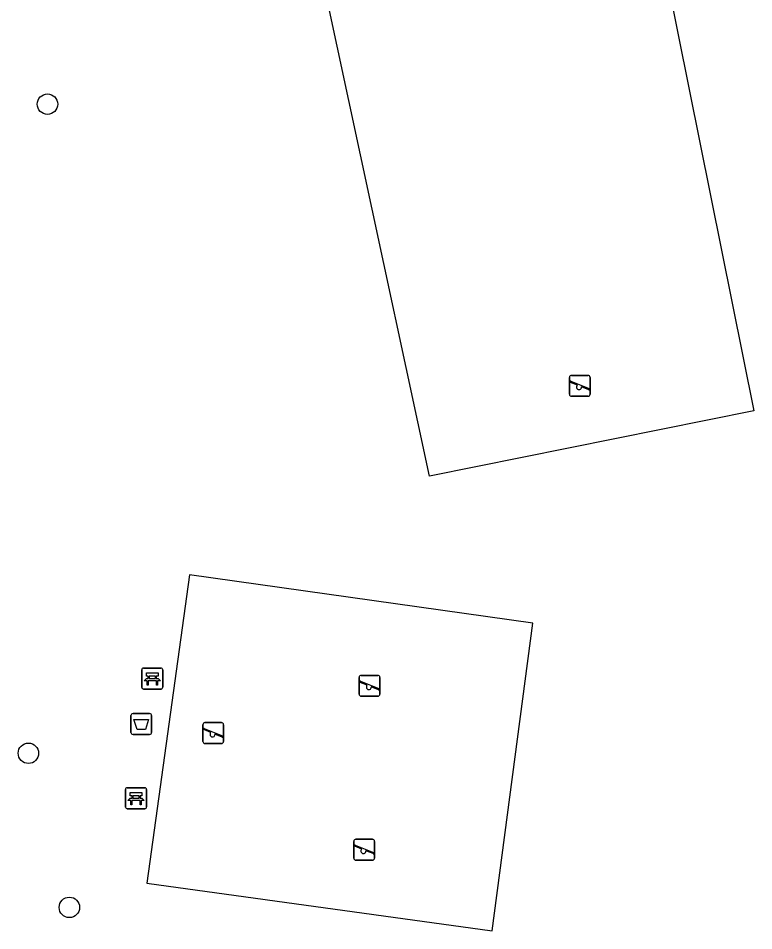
# Model space of a CAD drawing. Extents: x 161258 to 161838, y 380836 to 381727.
# Drawn here: x 161509.13 to 161544.27, y 381507.15 to 381550.75 of the extents above; entities that cross this region are included whole.
import ezdxf

# ---------------------------------------------------------------- set-up
doc = ezdxf.new("R2010")
doc.units = 0
for name, color, linetype in [('IMGEO_Afvalbak', 7, 'Continuous'), ('IMGEO_Bank', 7, 'Continuous'), ('IMGEO_Boom', 7, 'Continuous'), ('IMGEO_Grasland_overig', 7, 'Continuous'), ('IMGEO_Groenvoorziening', 7, 'Continuous'), ('IMGEO_Speelvoorziening', 7, 'Continuous')]:
    doc.layers.add(name, color=color, linetype=linetype)

msp = doc.modelspace()

# ---------------------------------------------------------------- linework, layer by layer
at = {"layer": 'IMGEO_Afvalbak'}
for p, q in [((161514.509, 381516.628), (161514.509, 381517.428)), ((161514.509, 381517.428), (161514.509, 381516.628)), ((161514.609, 381517.528), (161515.399, 381517.528)), ((161515.399, 381517.528), (161514.609, 381517.528)), ((161515.499, 381517.428), (161515.499, 381516.628)), ((161515.499, 381516.628), (161515.499, 381517.428)), ((161515.399, 381516.528), (161514.609, 381516.528)), ((161514.609, 381516.528), (161515.399, 381516.528))]:
    msp.add_line(p, q, dxfattribs=at)
msp.add_lwpolyline([(161514.652, 381517.242), (161515.356, 381517.242), (161515.207, 381516.772), (161514.801, 381516.772), (161514.652, 381517.242)], dxfattribs=at)
for centre, start, end in [((161514.609, 381517.428), 90, 180), ((161514.609, 381517.428), 90, 180), ((161515.399, 381517.428), 0, 90), ((161515.399, 381517.428), 360, 90), ((161514.609, 381516.628), 180, 270), ((161514.609, 381516.628), 180, 270), ((161515.399, 381516.628), 270, 0), ((161515.399, 381516.628), 270, 0)]:
    msp.add_arc(centre, 0.1, start, end, dxfattribs=at)
at = {"layer": 'IMGEO_Bank'}
for p, q in [((161515.03, 381518.773), (161515.03, 381519.614)), ((161515.03, 381519.614), (161515.03, 381518.773)), ((161515.105, 381519.698), (161515.946, 381519.698)), ((161515.946, 381519.698), (161515.105, 381519.698)), ((161516.03, 381519.623), (161516.03, 381518.782)), ((161516.03, 381518.782), (161516.03, 381519.623)), ((161515.339, 381519.204), (161515.339, 381519.31)), ((161515.383, 381519.31), (161515.383, 381519.204)), ((161515.671, 381519.316), (161515.389, 381519.316)), ((161515.389, 381519.198), (161515.671, 381519.198)), ((161515.677, 381519.204), (161515.677, 381519.31)), ((161515.721, 381519.31), (161515.721, 381519.204)), ((161515.727, 381519.096), (161515.334, 381519.096)), ((161515.955, 381518.698), (161515.114, 381518.698)), ((161515.114, 381518.698), (161515.955, 381518.698)), ((161514.329, 381513.98), (161515.17, 381513.98)), ((161515.17, 381513.98), (161514.329, 381513.98)), ((161514.254, 381513.055), (161514.254, 381513.896)), ((161514.254, 381513.896), (161514.254, 381513.055)), ((161514.563, 381513.486), (161514.563, 381513.592)), ((161514.607, 381513.592), (161514.607, 381513.486)), ((161514.895, 381513.598), (161514.613, 381513.598)), ((161514.901, 381513.486), (161514.901, 381513.592)), ((161514.945, 381513.592), (161514.945, 381513.486)), ((161515.254, 381513.905), (161515.254, 381513.064)), ((161515.254, 381513.064), (161515.254, 381513.905)), ((161514.951, 381513.378), (161514.558, 381513.378)), ((161514.613, 381513.48), (161514.895, 381513.48)), ((161515.179, 381512.98), (161514.338, 381512.98)), ((161514.338, 381512.98), (161515.179, 381512.98))]:
    msp.add_line(p, q, dxfattribs=at)
for points in [[(161515.277, 381519.096), (161515.135, 381519.096), (161515.247, 381519.198), (161515.333, 381519.198)], [(161515.333, 381519.316), (161515.247, 381519.316), (161515.247, 381519.477), (161515.81, 381519.477), (161515.81, 381519.316), (161515.727, 381519.316)], [(161515.727, 381519.198), (161515.81, 381519.198), (161515.922, 381519.096), (161515.783, 381519.096)], [(161515.327, 381519.089), (161515.327, 381518.882), (161515.284, 381518.882), (161515.284, 381519.089)], [(161515.777, 381519.089), (161515.777, 381518.882), (161515.733, 381518.882), (161515.733, 381519.089)], [(161514.557, 381513.598), (161514.471, 381513.598), (161514.471, 381513.759), (161515.034, 381513.759), (161515.034, 381513.598), (161514.951, 381513.598)], [(161514.501, 381513.378), (161514.359, 381513.378), (161514.471, 381513.48), (161514.557, 381513.48)], [(161514.551, 381513.371), (161514.551, 381513.164), (161514.508, 381513.164), (161514.508, 381513.371)], [(161514.951, 381513.48), (161515.034, 381513.48), (161515.146, 381513.378), (161515.007, 381513.378)], [(161515.001, 381513.371), (161515.001, 381513.164), (161514.957, 381513.164), (161514.957, 381513.371)]]:
    msp.add_lwpolyline(points, dxfattribs=at)
for centre, radius, start, end in [((161515.108, 381519.62), 0.0779, 92.4484, 184.2845), ((161515.108, 381519.62), 0.0779, 92.4484, 184.2845), ((161515.952, 381519.62), 0.0779, 2.4484, 94.2845), ((161515.952, 381519.62), 0.0779, 2.4484, 94.2845), ((161515.332, 381519.309), 0.00671, 2.8957, 87.1043), ((161515.332, 381519.205), 0.00671, 272.8957, 357.1043), ((161515.389, 381519.309), 0.00671, 92.8957, 177.1043), ((161515.389, 381519.205), 0.00671, 182.8957, 267.1043), ((161515.671, 381519.309), 0.00671, 2.8957, 87.1043), ((161515.671, 381519.205), 0.00671, 272.8957, 357.1043), ((161515.728, 381519.309), 0.00671, 92.8957, 177.1043), ((161515.728, 381519.205), 0.00671, 182.8957, 267.1043), ((161515.108, 381518.776), 0.0779, 182.4484, 274.2845), ((161515.108, 381518.776), 0.0779, 182.4484, 274.2845), ((161515.277, 381519.089), 0.00671, 2.8957, 87.1043), ((161515.334, 381519.089), 0.00671, 92.8957, 177.1043), ((161515.726, 381519.089), 0.00671, 2.8957, 87.1043), ((161515.783, 381519.089), 0.00671, 92.8957, 177.1043), ((161515.952, 381518.776), 0.0779, 272.4484, 4.2845), ((161515.952, 381518.776), 0.0779, 272.4484, 4.2845), ((161514.332, 381513.902), 0.0779, 92.4484, 184.2845), ((161514.332, 381513.902), 0.0779, 92.4484, 184.2845), ((161515.176, 381513.902), 0.0779, 2.4484, 94.2845), ((161515.176, 381513.902), 0.0779, 2.4484, 94.2845), ((161514.556, 381513.591), 0.00671, 2.8957, 87.1043), ((161514.613, 381513.591), 0.00671, 92.8957, 177.1043), ((161514.895, 381513.591), 0.00671, 2.8957, 87.1043), ((161514.952, 381513.591), 0.00671, 92.8957, 177.1043), ((161514.501, 381513.371), 0.00671, 2.8957, 87.1043), ((161514.558, 381513.371), 0.00671, 92.8957, 177.1043), ((161514.556, 381513.487), 0.00671, 272.8957, 357.1043), ((161514.613, 381513.487), 0.00671, 182.8957, 267.1043), ((161514.895, 381513.487), 0.00671, 272.8957, 357.1043), ((161514.952, 381513.487), 0.00671, 182.8957, 267.1043), ((161514.95, 381513.371), 0.00671, 2.8957, 87.1043), ((161515.007, 381513.371), 0.00671, 92.8957, 177.1043), ((161515.176, 381513.058), 0.0779, 272.4484, 4.2845), ((161515.176, 381513.058), 0.0779, 272.4484, 4.2845), ((161514.332, 381513.058), 0.0779, 182.4484, 274.2845), ((161514.332, 381513.058), 0.0779, 182.4484, 274.2845)]:
    msp.add_arc(centre, radius, start, end, dxfattribs=at)
at = {"layer": 'IMGEO_Boom'}
for centre in [(161510.521, 381546.642), (161509.611, 381515.63), (161511.568, 381508.265)]:
    msp.add_circle(centre, 0.489, dxfattribs=at)
at = {"layer": 'IMGEO_Grasland_overig'}
msp.add_lwpolyline([(161522.179, 381559.598), (161538.073, 381562.796), (161544.271, 381531.985), (161528.777, 381528.868), (161522.179, 381559.598)], dxfattribs=at)
at = {"layer": 'IMGEO_Groenvoorziening'}
msp.add_lwpolyline([(161531.774, 381507.149), (161533.716, 381521.849), (161517.308, 381524.153), (161515.266, 381509.42), (161531.774, 381507.149)], dxfattribs=at)
at = {"layer": 'IMGEO_Speelvoorziening'}
for p, q in [((161535.464, 381532.785), (161535.464, 381533.585)), ((161535.464, 381533.585), (161535.464, 381532.785)), ((161535.564, 381533.685), (161536.354, 381533.685)), ((161536.354, 381533.685), (161535.564, 381533.685)), ((161536.454, 381533.585), (161536.454, 381532.785)), ((161536.454, 381532.785), (161536.454, 381533.585)), ((161535.847, 381533.213), (161535.508, 381533.35)), ((161535.533, 381533.41), (161536.409, 381533.057)), ((161536.385, 381532.997), (161536.045, 381533.134)), ((161536.354, 381532.685), (161535.564, 381532.685)), ((161535.564, 381532.685), (161536.354, 381532.685)), ((161525.416, 381518.452), (161525.416, 381519.252)), ((161525.416, 381519.252), (161525.416, 381518.452)), ((161525.516, 381519.352), (161526.306, 381519.352)), ((161526.306, 381519.352), (161525.516, 381519.352)), ((161526.406, 381519.252), (161526.406, 381518.452)), ((161526.406, 381518.452), (161526.406, 381519.252)), ((161525.799, 381518.88), (161525.46, 381519.017)), ((161525.485, 381519.077), (161526.361, 381518.724)), ((161526.337, 381518.664), (161525.997, 381518.801)), ((161526.306, 381518.352), (161525.516, 381518.352)), ((161525.516, 381518.352), (161526.306, 381518.352)), ((161517.946, 381516.194), (161517.946, 381516.994)), ((161517.946, 381516.994), (161517.946, 381516.194)), ((161518.046, 381517.094), (161518.836, 381517.094)), ((161518.836, 381517.094), (161518.046, 381517.094)), ((161518.936, 381516.994), (161518.936, 381516.194)), ((161518.936, 381516.194), (161518.936, 381516.994)), ((161518.329, 381516.622), (161517.99, 381516.759)), ((161518.015, 381516.819), (161518.891, 381516.466)), ((161518.867, 381516.406), (161518.527, 381516.543)), ((161518.836, 381516.094), (161518.046, 381516.094)), ((161518.046, 381516.094), (161518.836, 381516.094)), ((161525.159, 381510.62), (161525.159, 381511.42)), ((161525.159, 381511.42), (161525.159, 381510.62)), ((161525.259, 381511.52), (161526.049, 381511.52)), ((161526.049, 381511.52), (161525.259, 381511.52)), ((161526.149, 381511.42), (161526.149, 381510.62)), ((161526.149, 381510.62), (161526.149, 381511.42)), ((161525.542, 381511.048), (161525.203, 381511.185)), ((161525.228, 381511.245), (161526.104, 381510.892)), ((161526.08, 381510.832), (161525.74, 381510.969)), ((161526.049, 381510.52), (161525.259, 381510.52)), ((161525.259, 381510.52), (161526.049, 381510.52))]:
    msp.add_line(p, q, dxfattribs=at)
for centre, radius, start, end in [((161535.564, 381533.585), 0.1, 90, 180), ((161535.564, 381533.585), 0.1, 90, 180), ((161536.354, 381533.585), 0.1, 0, 90), ((161536.354, 381533.585), 0.1, 360, 90), ((161535.521, 381533.38), 0.0327, 68.078, 248.078), ((161535.926, 381533.123), 0.12, 130.9928, 5.1632), ((161535.564, 381532.785), 0.1, 180, 270), ((161535.564, 381532.785), 0.1, 180, 270), ((161536.354, 381532.785), 0.1, 270, 0), ((161536.354, 381532.785), 0.1, 270, 0), ((161536.397, 381533.027), 0.0327, 248.078, 68.078), ((161525.516, 381519.252), 0.1, 90, 180), ((161525.516, 381519.252), 0.1, 90, 180), ((161526.306, 381519.252), 0.1, 0, 90), ((161526.306, 381519.252), 0.1, 360, 90), ((161525.473, 381519.047), 0.0327, 68.078, 248.078), ((161525.878, 381518.79), 0.12, 130.9928, 5.1632), ((161525.516, 381518.452), 0.1, 180, 270), ((161525.516, 381518.452), 0.1, 180, 270), ((161526.306, 381518.452), 0.1, 270, 0), ((161526.306, 381518.452), 0.1, 270, 0), ((161526.349, 381518.694), 0.0327, 248.078, 68.078), ((161518.046, 381516.994), 0.1, 90, 180), ((161518.046, 381516.994), 0.1, 90, 180), ((161518.836, 381516.994), 0.1, 0, 90), ((161518.836, 381516.994), 0.1, 360, 90), ((161518.003, 381516.789), 0.0327, 68.078, 248.078), ((161518.408, 381516.532), 0.12, 130.9928, 5.1632), ((161518.046, 381516.194), 0.1, 180, 270), ((161518.046, 381516.194), 0.1, 180, 270), ((161518.836, 381516.194), 0.1, 270, 0), ((161518.836, 381516.194), 0.1, 270, 0), ((161518.879, 381516.436), 0.0327, 248.078, 68.078), ((161525.259, 381511.42), 0.1, 90, 180), ((161525.259, 381511.42), 0.1, 90, 180), ((161526.049, 381511.42), 0.1, 0, 90), ((161526.049, 381511.42), 0.1, 360, 90), ((161525.216, 381511.215), 0.0327, 68.078, 248.078), ((161525.621, 381510.958), 0.12, 130.9928, 5.1632), ((161526.092, 381510.862), 0.0327, 248.078, 68.078), ((161525.259, 381510.62), 0.1, 180, 270), ((161525.259, 381510.62), 0.1, 180, 270), ((161526.049, 381510.62), 0.1, 270, 0), ((161526.049, 381510.62), 0.1, 270, 0)]:
    msp.add_arc(centre, radius, start, end, dxfattribs=at)

doc.saveas('drawing.dxf')
